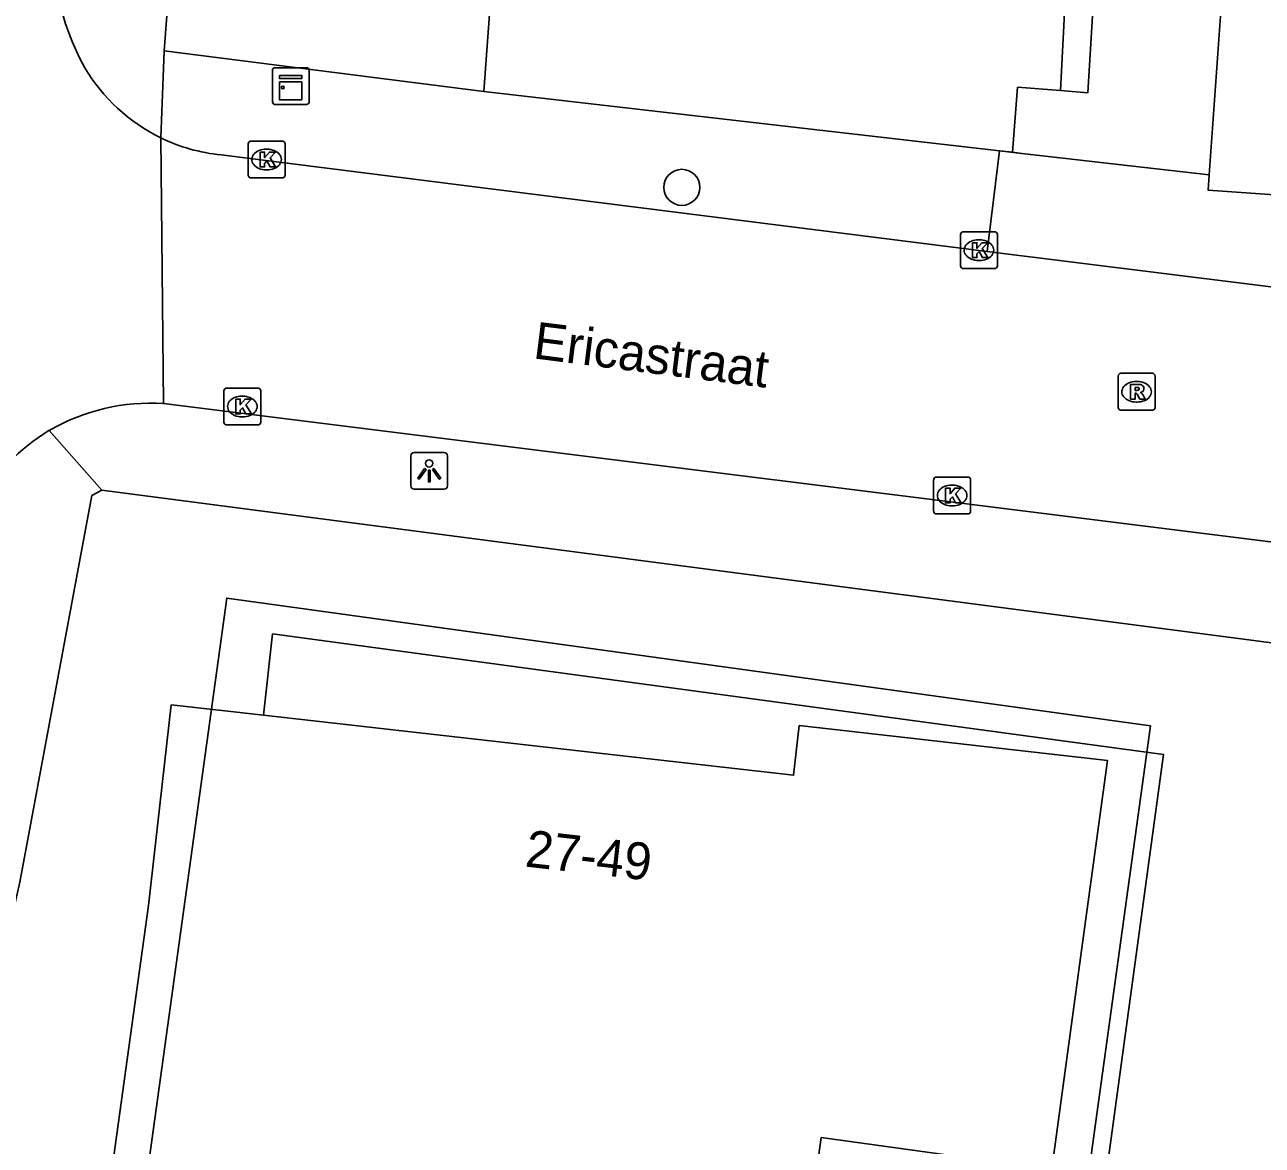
# Model space of a CAD drawing. Extents: x 161845 to 162341, y 381620 to 382158.
# Drawn here: x 161937.3 to 161970.86, y 381759.75 to 381790.13 of the extents above; entities that cross this region are included whole.
import ezdxf

# ---------------------------------------------------------------- set-up
doc = ezdxf.new("R2010")
doc.units = 0
for name, color, linetype in [('IMGEO_Boom', 7, 'Continuous'), ('IMGEO_Erf', 7, 'Continuous'), ('IMGEO_Kast', 7, 'Continuous'), ('IMGEO_Kolk', 7, 'Continuous'), ('IMGEO_Lichtpunt', 7, 'Continuous'), ('IMGEO_Muur', 7, 'Continuous'), ('IMGEO_Openbare_ruimte_label', 7, 'Continuous'), ('IMGEO_Pand', 7, 'Continuous'), ('IMGEO_Pand_nummerreeks', 7, 'Continuous'), ('IMGEO_Pand_overbouw', 7, 'Continuous'), ('IMGEO_Pand_vergunning_verleend', 7, 'Continuous'), ('IMGEO_Rijbaan_lokaal_open', 7, 'Continuous'), ('IMGEO_Rioolput', 7, 'Continuous'), ('IMGEO_Voetpad_open', 7, 'Continuous')]:
    doc.layers.add(name, color=color, linetype=linetype)

msp = doc.modelspace()

# ---------------------------------------------------------------- linework, layer by layer
at = {"layer": 'IMGEO_Boom'}
msp.add_circle((161955.119, 381785.72), 0.489, dxfattribs=at)
at = {"layer": 'IMGEO_Erf'}
msp.add_lwpolyline([(161965.392, 381788.344), (161964.225, 381788.435), (161964.087, 381786.67)], dxfattribs=at)
at = {"layer": 'IMGEO_Kast'}
for p, q in [((161944.016, 381788.039), (161944.016, 381788.88)), ((161944.016, 381788.88), (161944.016, 381788.039)), ((161944.091, 381788.964), (161944.932, 381788.964)), ((161944.932, 381788.964), (161944.091, 381788.964)), ((161945.016, 381788.889), (161945.016, 381788.048)), ((161945.016, 381788.048), (161945.016, 381788.889)), ((161944.941, 381787.964), (161944.1, 381787.964)), ((161944.1, 381787.964), (161944.941, 381787.964))]:
    msp.add_line(p, q, dxfattribs=at)
for points in [[(161944.211, 381788.754), (161944.811, 381788.754), (161944.811, 381788.669), (161944.211, 381788.669), (161944.211, 381788.754)], [(161944.211, 381788.579), (161944.811, 381788.579), (161944.811, 381788.09), (161944.211, 381788.09), (161944.211, 381788.579)]]:
    msp.add_lwpolyline(points, dxfattribs=at)
msp.add_circle((161944.295, 381788.428), 0.0377, dxfattribs=at)
for centre, start, end in [((161944.094, 381788.886), 92.4484, 184.2845), ((161944.094, 381788.886), 92.4484, 184.2845), ((161944.938, 381788.886), 2.4484, 94.2845), ((161944.938, 381788.886), 2.4484, 94.2845), ((161944.094, 381788.042), 182.4484, 274.2845), ((161944.094, 381788.042), 182.4484, 274.2845), ((161944.938, 381788.042), 272.4484, 4.2845), ((161944.938, 381788.042), 272.4484, 4.2845)]:
    msp.add_arc(centre, 0.0779, start, end, dxfattribs=at)
at = {"layer": 'IMGEO_Kolk'}
for p, q in [((161943.358, 381786.048), (161943.358, 381786.9)), ((161943.433, 381786.974), (161944.285, 381786.974)), ((161943.846, 381786.754), (161943.871, 381786.754)), ((161944.359, 381786.9), (161944.359, 381786.048)), ((161943.869, 381786.194), (161943.844, 381786.194)), ((161944.285, 381785.974), (161943.433, 381785.974)), ((161962.676, 381783.591), (161962.676, 381784.443)), ((161962.751, 381784.517), (161963.603, 381784.517)), ((161963.677, 381784.443), (161963.677, 381783.591)), ((161963.164, 381784.297), (161963.189, 381784.297)), ((161963.187, 381783.737), (161963.162, 381783.737)), ((161963.603, 381783.517), (161962.751, 381783.517)), ((161942.699, 381779.352), (161942.699, 381780.204)), ((161942.774, 381780.278), (161943.626, 381780.278)), ((161943.187, 381780.058), (161943.212, 381780.058)), ((161943.7, 381780.204), (161943.7, 381779.352)), ((161943.626, 381779.278), (161942.774, 381779.278)), ((161943.21, 381779.498), (161943.185, 381779.498)), ((161961.948, 381776.939), (161961.948, 381777.791)), ((161962.023, 381777.865), (161962.875, 381777.865)), ((161962.436, 381777.645), (161962.461, 381777.645)), ((161962.949, 381777.791), (161962.949, 381776.939)), ((161962.459, 381777.085), (161962.434, 381777.085)), ((161962.875, 381776.865), (161962.023, 381776.865))]:
    msp.add_line(p, q, dxfattribs=at)
for points in [[(161943.358, 381786.048), (161943.358, 381786.9)], [(161943.433, 381786.974), (161944.285, 381786.974)], [(161943.679, 381786.674), (161943.802, 381786.674), (161943.802, 381786.523), (161943.932, 381786.674), (161944.096, 381786.674), (161943.95, 381786.523), (161944.103, 381786.274), (161943.951, 381786.274), (161943.866, 381786.438), (161943.802, 381786.371), (161943.802, 381786.274), (161943.679, 381786.274), (161943.679, 381786.674)], [(161944.359, 381786.9), (161944.359, 381786.048)], [(161944.285, 381785.974), (161943.433, 381785.974)], [(161962.676, 381783.591), (161962.676, 381784.443)], [(161962.751, 381784.517), (161963.603, 381784.517)], [(161963.677, 381784.443), (161963.677, 381783.591)], [(161962.997, 381784.217), (161963.12, 381784.217), (161963.12, 381784.066), (161963.25, 381784.217), (161963.414, 381784.217), (161963.268, 381784.066), (161963.421, 381783.817), (161963.269, 381783.817), (161963.184, 381783.981), (161963.12, 381783.914), (161963.12, 381783.817), (161962.997, 381783.817), (161962.997, 381784.217)], [(161963.603, 381783.517), (161962.751, 381783.517)], [(161942.699, 381779.352), (161942.699, 381780.204)], [(161942.774, 381780.278), (161943.626, 381780.278)], [(161943.02, 381779.978), (161943.143, 381779.978), (161943.143, 381779.827), (161943.273, 381779.978), (161943.437, 381779.978), (161943.291, 381779.827), (161943.444, 381779.578), (161943.292, 381779.578), (161943.207, 381779.742), (161943.143, 381779.675), (161943.143, 381779.578), (161943.02, 381779.578), (161943.02, 381779.978)], [(161943.7, 381780.204), (161943.7, 381779.352)], [(161943.626, 381779.278), (161942.774, 381779.278)], [(161961.948, 381776.939), (161961.948, 381777.791)], [(161962.023, 381777.865), (161962.875, 381777.865)], [(161962.949, 381777.791), (161962.949, 381776.939)], [(161962.269, 381777.565), (161962.392, 381777.565), (161962.392, 381777.414), (161962.522, 381777.565), (161962.686, 381777.565), (161962.54, 381777.414), (161962.693, 381777.165), (161962.541, 381777.165), (161962.456, 381777.329), (161962.392, 381777.262), (161962.392, 381777.165), (161962.269, 381777.165), (161962.269, 381777.565)], [(161962.875, 381776.865), (161962.023, 381776.865)]]:
    msp.add_lwpolyline(points, dxfattribs=at)
for centre, start, end in [((161943.435, 381786.898), 91.552, 178.448), ((161943.435, 381786.898), 91.552, 178.448), ((161944.283, 381786.898), 1.552, 88.448), ((161944.283, 381786.898), 1.552, 88.448), ((161943.435, 381786.05), 181.552, 268.448), ((161943.435, 381786.05), 181.552, 268.448), ((161944.283, 381786.05), 271.552, 358.448), ((161944.283, 381786.05), 271.552, 358.448), ((161962.753, 381784.441), 91.552, 178.448), ((161962.753, 381784.441), 91.552, 178.448), ((161963.601, 381784.441), 1.552, 88.448), ((161963.601, 381784.441), 1.552, 88.448), ((161962.753, 381783.593), 181.552, 268.448), ((161962.753, 381783.593), 181.552, 268.448), ((161963.601, 381783.593), 271.552, 358.448), ((161963.601, 381783.593), 271.552, 358.448), ((161942.776, 381780.202), 91.552, 178.448), ((161942.776, 381780.202), 91.552, 178.448), ((161943.624, 381780.202), 1.552, 88.448), ((161943.624, 381780.202), 1.552, 88.448), ((161942.776, 381779.354), 181.552, 268.448), ((161942.776, 381779.354), 181.552, 268.448), ((161943.624, 381779.354), 271.552, 358.448), ((161943.624, 381779.354), 271.552, 358.448), ((161962.025, 381777.789), 91.552, 178.448), ((161962.025, 381777.789), 91.552, 178.448), ((161962.873, 381777.789), 1.552, 88.448), ((161962.873, 381777.789), 1.552, 88.448), ((161962.025, 381776.941), 181.552, 268.448), ((161962.025, 381776.941), 181.552, 268.448), ((161962.873, 381776.941), 271.552, 358.448), ((161962.873, 381776.941), 271.552, 358.448)]:
    msp.add_arc(centre, 0.0765, start, end, dxfattribs=at)
for centre, major_axis, ratio, start_param, end_param in [((161943.845, 381786.474), (-0.387, 0.002), 0.722429, 4.712389, 7.853982), ((161943.87, 381786.474), (-0.39, 0.002), 0.717154, 1.570796, 4.712389), ((161963.163, 381784.017), (-0.387, 0.002), 0.722429, 4.712389, 7.853982), ((161963.188, 381784.017), (-0.39, 0.002), 0.717154, 1.570796, 4.712389), ((161943.186, 381779.778), (-0.387, 0.002), 0.722429, 4.712389, 7.853982), ((161943.211, 381779.778), (-0.39, 0.002), 0.717154, 1.570796, 4.712389), ((161962.435, 381777.365), (-0.387, 0.002), 0.722429, 4.712389, 7.853982), ((161962.46, 381777.365), (-0.39, 0.002), 0.717154, 1.570796, 4.712389)]:
    msp.add_ellipse(centre, major_axis=major_axis, ratio=ratio, start_param=start_param, end_param=end_param, dxfattribs=at)
at = {"layer": 'IMGEO_Lichtpunt'}
for p, q in [((161947.768, 381778.438), (161947.768, 381777.631)), ((161947.768, 381778.438), (161947.768, 381777.631)), ((161948.67, 381778.533), (161947.862, 381778.533)), ((161948.67, 381778.533), (161947.862, 381778.533)), ((161948.764, 381777.631), (161948.764, 381778.438)), ((161948.764, 381777.631), (161948.764, 381778.438)), ((161947.862, 381777.537), (161948.67, 381777.537)), ((161947.862, 381777.537), (161948.67, 381777.537))]:
    msp.add_line(p, q, dxfattribs=at)
for points in [[(161948.142, 381778.102), (161948.181, 381778.074), (161947.993, 381777.812), (161947.955, 381777.839), (161948.142, 381778.102)], [(161948.244, 381778.054), (161948.291, 381778.054), (161948.291, 381777.732), (161948.244, 381777.732), (161948.244, 381778.054)], [(161948.354, 381778.074), (161948.392, 381778.101), (161948.579, 381777.839), (161948.54, 381777.811), (161948.354, 381778.074)]]:
    msp.add_lwpolyline(points, dxfattribs=at)
msp.add_circle((161948.267, 381778.236), 0.0994, dxfattribs=at)
for centre, start, end in [((161947.862, 381778.438), 90, 180), ((161947.862, 381778.438), 90, 180), ((161948.67, 381778.438), 0, 90), ((161948.67, 381778.438), 0, 90), ((161947.862, 381777.631), 180, 270), ((161947.862, 381777.631), 180, 270), ((161948.67, 381777.631), 270, 0), ((161948.67, 381777.631), 270, 360)]:
    msp.add_arc(centre, 0.0946, start, end, dxfattribs=at)
at = {"layer": 'IMGEO_Muur'}
for points in [[(161949.749, 381788.319), (161963.737, 381786.71)], [(161963.737, 381786.71), (161964.343, 381786.64)]]:
    msp.add_lwpolyline(points, dxfattribs=at)
at = {"layer": 'IMGEO_Pand'}
for points in [[(161941.083, 381789.42), (161941.521, 381795.241)], [(161952.328, 381794.439), (161952.13, 381791.752), (161950.015, 381791.908), (161949.749, 381788.319)], [(161969.419, 381786.055), (161969.969, 381793.786)], [(161949.749, 381788.319), (161941.083, 381789.42)], [(161973.124, 381785.533), (161973.113, 381785.381), (161969.39, 381785.645), (161969.419, 381786.055)], [(161932.761, 381749.584), (161940.003, 381748.598), (161940.179, 381750), (161940.747, 381754.512), (161939.055, 381754.703), (161940.656, 381766.246), (161941.27, 381771.689), (161943.773, 381771.406), (161958.15, 381769.783), (161958.302, 381771.128), (161966.661, 381770.185), (161965.98, 381765.232), (161963.918, 381750), (161962.379, 381738.634), (161961.501, 381732.448)]]:
    msp.add_lwpolyline(points, dxfattribs=at)
at = {"layer": 'IMGEO_Pand_overbouw'}
msp.add_lwpolyline([(161943.773, 381771.406), (161958.15, 381769.783), (161958.302, 381771.128), (161966.661, 381770.185), (161965.98, 381765.232), (161963.918, 381750), (161962.379, 381738.634), (161963.825, 381738.437), (161965.405, 381750), (161968.184, 381770.345), (161944.022, 381773.611)], close=True, dxfattribs=at)
at = {"layer": 'IMGEO_Pand_vergunning_verleend'}
msp.add_lwpolyline([(161937.774, 381738.382), (161942.776, 381774.585), (161967.825, 381771.125), (161966.144, 381758.957), (161958.899, 381759.958), (161955.579, 381735.923), (161937.774, 381738.382)], dxfattribs=at)
at = {"layer": 'IMGEO_Rijbaan_lokaal_open'}
for points in [[(161940.987, 381787.064), (161941.065, 381779.861)], [(161963.403, 381783.98), (161942.624, 381786.599)], [(161963.403, 381783.98), (161972.91, 381782.799)], [(161941.065, 381779.861), (161974.338, 381775.707)]]:
    msp.add_lwpolyline(points, dxfattribs=at)
for centre, radius, start, end in [((161945.26, 381792.443), 7.225, 175.7333, 208.7892), ((161943.108, 381791.429), 4.853, 210.5218, 244.0779), ((161943.108, 381791.417), 4.842, 244.0222, 264.2628), ((161940.736, 381774.298), 5.573, 86.6119, 119.8383), ((161940.989, 381774.194), 5.792, 121.5017, 176.2572)]:
    msp.add_arc(centre, radius, start, end, dxfattribs=at)
at = {"layer": 'IMGEO_Rioolput'}
for p, q in [((161967.027, 381780.678), (161967.879, 381780.678)), ((161966.952, 381779.752), (161966.952, 381780.604)), ((161967.44, 381780.458), (161967.465, 381780.458)), ((161967.953, 381780.604), (161967.953, 381779.752)), ((161967.879, 381779.678), (161967.027, 381779.678)), ((161967.463, 381779.898), (161967.438, 381779.898))]:
    msp.add_line(p, q, dxfattribs=at)
for points in [[(161967.027, 381780.678), (161967.879, 381780.678)], [(161966.952, 381779.752), (161966.952, 381780.604)], [(161967.541, 381780.376), (161967.289, 381780.378), (161967.289, 381779.978)], [(161967.467, 381780.297), (161967.413, 381780.297), (161967.413, 381780.216)], [(161967.953, 381780.604), (161967.953, 381779.752)], [(161967.289, 381779.978), (161967.413, 381779.978), (161967.413, 381780.14), (161967.424, 381780.14)], [(161967.413, 381780.216), (161967.465, 381780.216)], [(161967.471, 381780.111), (161967.542, 381779.978), (161967.682, 381779.978), (161967.617, 381780.104)], [(161967.879, 381779.678), (161967.027, 381779.678)]]:
    msp.add_lwpolyline(points, dxfattribs=at)
for centre, radius, start, end in [((161967.029, 381780.602), 0.0765, 91.552, 178.448), ((161967.029, 381780.602), 0.0765, 91.552, 178.448), ((161967.877, 381780.602), 0.0765, 1.552, 88.448), ((161967.877, 381780.602), 0.0765, 1.552, 88.448), ((161967.473, 381780.201), 0.0964, 77.0061, 93.1865), ((161967.487, 381780.258), 0.0378, 276.6634, 79.6772), ((161967.54, 381780.266), 0.109, 350.3612, 89.416), ((161967.423, 381780.087), 0.0533, 26.0293, 88.6989), ((161967.449, 381780.405), 0.19, 274.7715, 282.9687), ((161967.538, 381780.266), 0.112, 277.5842, 350.9817), ((161967.522, 381780.051), 0.108, 29.5134, 73.7905), ((161967.029, 381779.754), 0.0765, 181.552, 268.448), ((161967.029, 381779.754), 0.0765, 181.552, 268.448), ((161967.877, 381779.754), 0.0765, 271.552, 358.448), ((161967.877, 381779.754), 0.0765, 271.552, 358.448)]:
    msp.add_arc(centre, radius, start, end, dxfattribs=at)
for centre, major_axis, ratio, start_param, end_param in [((161967.439, 381780.178), (-0.387, 0.002), 0.722429, 4.712389, 7.853982), ((161967.464, 381780.178), (-0.39, 0.002), 0.717154, 1.570796, 4.712389)]:
    msp.add_ellipse(centre, major_axis=major_axis, ratio=ratio, start_param=start_param, end_param=end_param, dxfattribs=at)
at = {"layer": 'IMGEO_Voetpad_open'}
for points in [[(161970.22, 381848.039), (161970.088, 381846.125), (161969, 381831.764), (161967.896, 381817.185), (161967.827, 381816.258), (161966.128, 381788.286), (161965.392, 381788.344)], [(161965.392, 381788.344), (161966.829, 381816.332), (161953.962, 381817.283)], [(161940.987, 381787.064), (161941.083, 381789.42)], [(161949.749, 381788.319), (161963.737, 381786.71)], [(161963.737, 381786.71), (161963.403, 381783.98)], [(161963.737, 381786.71), (161964.087, 381786.67)], [(161964.087, 381786.67), (161964.343, 381786.64), (161969.419, 381786.055)], [(161939.385, 381777.509), (161937.963, 381779.132)], [(161932.761, 381749.584), (161932.874, 381750), (161935.609, 381760.072), (161937.166, 381766.879), (161939.117, 381777.363), (161939.385, 381777.509)], [(161974.073, 381772.99), (161973.465, 381773.068), (161939.385, 381777.509)]]:
    msp.add_lwpolyline(points, dxfattribs=at)

# ---------------------------------------------------------------- texts
at = {"layer": 'IMGEO_Openbare_ruimte_label'}
msp.add_text('Ericastraat', height=1, rotation=352.8181, dxfattribs=at).set_placement((161951.063, 381781.087))
at = {"layer": 'IMGEO_Pand_nummerreeks'}
msp.add_text('27-49', height=1, rotation=353.5577, dxfattribs=at).set_placement((161950.842, 381767.308))

doc.saveas('drawing.dxf')
